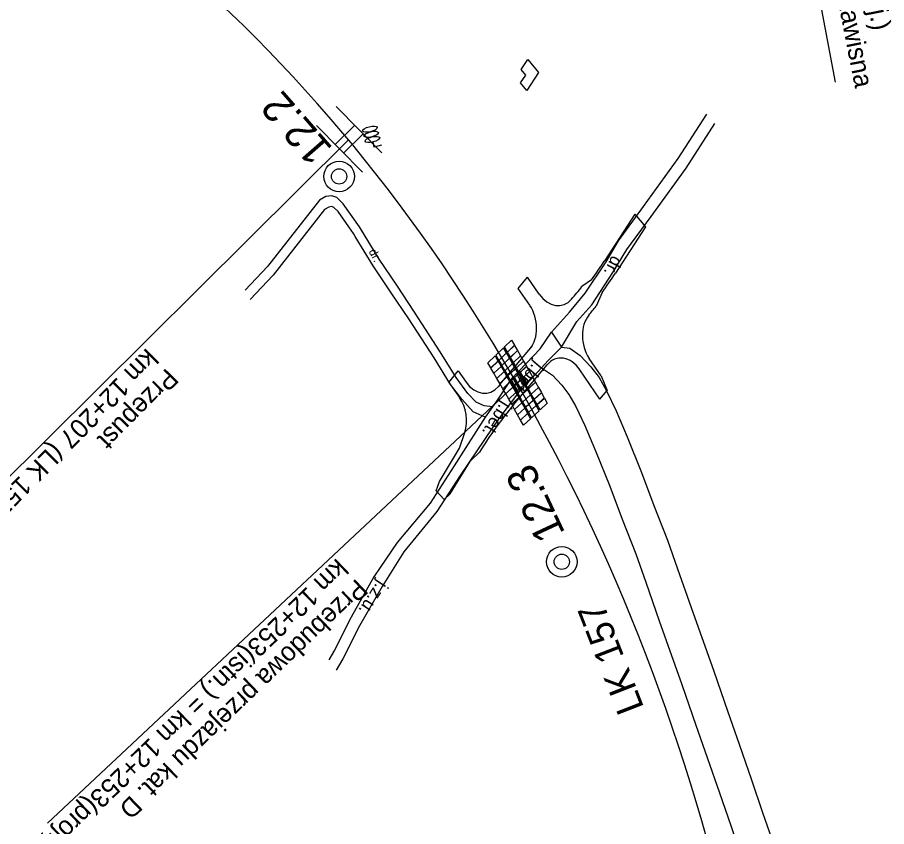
# Model space of a CAD drawing. Extents: x 6541740 to 6566395, y 5525066 to 5530361.
# Drawn here: x 6557582.4 to 6557639.8, y 5526144.5 to 5526197.9 of the extents above; entities that cross this region are included whole.
import ezdxf

# ---------------------------------------------------------------- set-up
doc = ezdxf.new("R2010")
doc.units = 0
for name, color, linetype in [('Domyślna', 7, 'Continuous'), ('ps_wymiarowanie', 7, 'Continuous'), ('TOR_PRZEK_P-komponent', 7, 'Continuous'), ('TOR_PRZEK_P-teren istniejacy', 7, 'Continuous'), ('TOR_PS_ODW-odwodnienie liniowe', 7, 'Continuous'), ('TOR_PS_OPIS_T-opis geometrii -prostopadly', 7, 'Continuous'), ('TOR_PS_OPIS_T-opis geometrii-wzdluz_cz torowa', 7, 'Continuous'), ('TOR_PS_OPIS_T-symbole geometrii', 7, 'Continuous'), ('TOR_PS_T-wypelnienia', 7, 'Continuous'), ('TOR_RAMKI-ramka+tabelka 1', 7, 'Continuous')]:
    doc.layers.add(name, color=color, linetype=linetype)

# ---------------------------------------------------------------- blocks, each defined once
blk = doc.blocks.new('4010_1')
at = {"layer": 'Domyślna'}
for radius in [0.75, 0.375]:
    blk.add_circle((0, 0), radius, dxfattribs=at)
blk = doc.blocks.new('4091_3_1')
at = {"layer": 'Domyślna'}
blk.add_lwpolyline([(0.5, 0), (0, 0), (0, 1)], dxfattribs=at)
for centre in [(0, 3.5), (0, 2.5), (0, 1.5)]:
    blk.add_circle(centre, 0.5, dxfattribs=at)

msp = doc.modelspace()

# ---------------------------------------------------------------- linework, layer by layer
at = {"layer": 'Domyślna'}
for p, q in [((6557603.466, 5526192.059), (6557606.496, 5526188.984)), ((6557605.211, 5526187.719), (6557602.171, 5526190.794)), ((6557603.404, 5526189.547), (6557604.698, 5526190.809)), ((6557603.967, 5526188.978), (6557605.26, 5526190.239))]:
    msp.add_line(p, q, dxfattribs=at)
for points in [[(6557615.241, 5526176.294), (6557614.776, 5526175.844), (6557614.579, 5526176.185), (6557615.044, 5526176.634)], [(6557615.241, 5526176.294), (6557614.776, 5526175.844), (6557614.579, 5526176.185), (6557615.044, 5526176.634)], [(6557615.44, 5526175.948), (6557614.974, 5526175.5), (6557614.778, 5526175.841), (6557615.243, 5526176.289)], [(6557615.44, 5526175.948), (6557614.974, 5526175.5), (6557614.778, 5526175.841), (6557615.243, 5526176.289)], [(6557614.214, 5526175.3), (6557614.718, 5526175.788), (6557614.521, 5526176.128), (6557614.017, 5526175.641)], [(6557614.214, 5526175.3), (6557614.718, 5526175.788), (6557614.521, 5526176.128), (6557614.017, 5526175.641)], [(6557614.411, 5526174.958), (6557614.916, 5526175.444), (6557614.719, 5526175.785), (6557614.215, 5526175.299)], [(6557614.411, 5526174.958), (6557614.916, 5526175.444), (6557614.719, 5526175.785), (6557614.215, 5526175.299)], [(6557615.638, 5526175.602), (6557615.172, 5526175.155), (6557614.976, 5526175.497), (6557615.442, 5526175.944)], [(6557615.638, 5526175.602), (6557615.172, 5526175.155), (6557614.976, 5526175.497), (6557615.442, 5526175.944)], [(6557614.154, 5526175.247), (6557613.689, 5526174.797), (6557613.492, 5526175.138), (6557613.957, 5526175.588)], [(6557614.154, 5526175.247), (6557613.689, 5526174.797), (6557613.492, 5526175.138), (6557613.957, 5526175.588)], [(6557614.353, 5526174.902), (6557613.887, 5526174.453), (6557613.691, 5526174.794), (6557614.156, 5526175.243)], [(6557614.353, 5526174.902), (6557613.887, 5526174.453), (6557613.691, 5526174.794), (6557614.156, 5526175.243)], [(6557614.608, 5526174.615), (6557615.113, 5526175.099), (6557614.918, 5526175.441), (6557614.412, 5526174.956)], [(6557614.608, 5526174.615), (6557615.113, 5526175.099), (6557614.918, 5526175.441), (6557614.412, 5526174.956)], [(6557615.837, 5526175.256), (6557615.369, 5526174.81), (6557615.174, 5526175.152), (6557615.641, 5526175.598)], [(6557615.837, 5526175.256), (6557615.369, 5526174.81), (6557615.174, 5526175.152), (6557615.641, 5526175.598)], [(6557616.034, 5526174.909), (6557615.566, 5526174.465), (6557615.371, 5526174.807), (6557615.839, 5526175.251)], [(6557616.034, 5526174.909), (6557615.566, 5526174.465), (6557615.371, 5526174.807), (6557615.839, 5526175.251)], [(6557614.55, 5526174.559), (6557614.083, 5526174.112), (6557613.887, 5526174.453), (6557614.354, 5526174.9)], [(6557614.55, 5526174.559), (6557614.083, 5526174.112), (6557613.887, 5526174.453), (6557614.354, 5526174.9)], [(6557614.746, 5526174.216), (6557614.279, 5526173.77), (6557614.083, 5526174.112), (6557614.55, 5526174.558)], [(6557614.746, 5526174.216), (6557614.279, 5526173.77), (6557614.083, 5526174.112), (6557614.55, 5526174.558)], [(6557614.804, 5526174.271), (6557615.311, 5526174.754), (6557615.115, 5526175.096), (6557614.609, 5526174.613)], [(6557614.804, 5526174.271), (6557615.311, 5526174.754), (6557615.115, 5526175.096), (6557614.609, 5526174.613)], [(6557615, 5526173.928), (6557615.507, 5526174.409), (6557615.312, 5526174.751), (6557614.805, 5526174.27)], [(6557615, 5526173.928), (6557615.507, 5526174.409), (6557615.312, 5526174.751), (6557614.805, 5526174.27)], [(6557616.231, 5526174.562), (6557615.762, 5526174.119), (6557615.568, 5526174.461), (6557616.037, 5526174.904)], [(6557616.231, 5526174.562), (6557615.762, 5526174.119), (6557615.568, 5526174.461), (6557616.037, 5526174.904)], [(6557616.428, 5526174.214), (6557615.958, 5526173.772), (6557615.764, 5526174.115), (6557616.234, 5526174.557)], [(6557616.428, 5526174.214), (6557615.958, 5526173.772), (6557615.764, 5526174.115), (6557616.234, 5526174.557)], [(6557614.942, 5526173.872), (6557614.474, 5526173.428), (6557614.279, 5526173.77), (6557614.747, 5526174.214)], [(6557614.942, 5526173.872), (6557614.474, 5526173.428), (6557614.279, 5526173.77), (6557614.747, 5526174.214)], [(6557615.196, 5526173.583), (6557615.704, 5526174.063), (6557615.509, 5526174.406), (6557615.001, 5526173.926)], [(6557615.196, 5526173.583), (6557615.704, 5526174.063), (6557615.509, 5526174.406), (6557615.001, 5526173.926)], [(6557615.391, 5526173.238), (6557615.9, 5526173.717), (6557615.706, 5526174.06), (6557615.197, 5526173.582)], [(6557615.391, 5526173.238), (6557615.9, 5526173.717), (6557615.706, 5526174.06), (6557615.197, 5526173.582)], [(6557616.624, 5526173.865), (6557616.154, 5526173.425), (6557615.96, 5526173.769), (6557616.431, 5526174.209)], [(6557616.624, 5526173.865), (6557616.154, 5526173.425), (6557615.96, 5526173.769), (6557616.431, 5526174.209)], [(6557615.137, 5526173.528), (6557614.668, 5526173.085), (6557614.474, 5526173.428), (6557614.943, 5526173.871)], [(6557615.137, 5526173.528), (6557614.668, 5526173.085), (6557614.474, 5526173.428), (6557614.943, 5526173.871)], [(6557615.332, 5526173.183), (6557614.862, 5526172.742), (6557614.668, 5526173.085), (6557615.138, 5526173.526)], [(6557615.332, 5526173.183), (6557614.862, 5526172.742), (6557614.668, 5526173.085), (6557615.138, 5526173.526)], [(6557615.585, 5526172.893), (6557616.095, 5526173.37), (6557615.901, 5526173.714), (6557615.392, 5526173.237)], [(6557615.585, 5526172.893), (6557616.095, 5526173.37), (6557615.901, 5526173.714), (6557615.392, 5526173.237)], [(6557616.82, 5526173.517), (6557616.349, 5526173.078), (6557616.156, 5526173.422), (6557616.627, 5526173.861)], [(6557616.82, 5526173.517), (6557616.349, 5526173.078), (6557616.156, 5526173.422), (6557616.627, 5526173.861)], [(6557617.015, 5526173.168), (6557616.543, 5526172.73), (6557616.351, 5526173.075), (6557616.823, 5526173.512)], [(6557617.015, 5526173.168), (6557616.543, 5526172.73), (6557616.351, 5526173.075), (6557616.823, 5526173.512)], [(6557615.526, 5526172.838), (6557615.056, 5526172.398), (6557614.862, 5526172.742), (6557615.333, 5526173.182)], [(6557615.526, 5526172.838), (6557615.056, 5526172.398), (6557614.862, 5526172.742), (6557615.333, 5526173.182)], [(6557615.72, 5526172.493), (6557615.249, 5526172.054), (6557615.056, 5526172.398), (6557615.527, 5526172.837)], [(6557615.72, 5526172.493), (6557615.249, 5526172.054), (6557615.056, 5526172.398), (6557615.527, 5526172.837)], [(6557615.779, 5526172.547), (6557616.29, 5526173.023), (6557616.097, 5526173.367), (6557615.586, 5526172.892)], [(6557615.779, 5526172.547), (6557616.29, 5526173.023), (6557616.097, 5526173.367), (6557615.586, 5526172.892)], [(6557615.973, 5526172.201), (6557616.484, 5526172.675), (6557616.292, 5526173.02), (6557615.78, 5526172.546)], [(6557615.973, 5526172.201), (6557616.484, 5526172.675), (6557616.292, 5526173.02), (6557615.78, 5526172.546)], [(6557617.21, 5526172.818), (6557616.737, 5526172.382), (6557616.545, 5526172.727), (6557617.018, 5526173.163)], [(6557617.21, 5526172.818), (6557616.737, 5526172.382), (6557616.545, 5526172.727), (6557617.018, 5526173.163)], [(6557615.914, 5526172.147), (6557615.442, 5526171.709), (6557615.249, 5526172.054), (6557615.721, 5526172.491)], [(6557615.914, 5526172.147), (6557615.442, 5526171.709), (6557615.249, 5526172.054), (6557615.721, 5526172.491)], [(6557616.166, 5526171.855), (6557616.678, 5526172.327), (6557616.486, 5526172.672), (6557615.974, 5526172.2)], [(6557616.166, 5526171.855), (6557616.678, 5526172.327), (6557616.486, 5526172.672), (6557615.974, 5526172.2)], [(6557616.358, 5526171.508), (6557616.871, 5526171.979), (6557616.68, 5526172.324), (6557616.167, 5526171.853)], [(6557616.358, 5526171.508), (6557616.871, 5526171.979), (6557616.68, 5526172.324), (6557616.167, 5526171.853)], [(6557617.404, 5526172.468), (6557616.931, 5526172.033), (6557616.739, 5526172.379), (6557617.213, 5526172.813)], [(6557617.404, 5526172.468), (6557616.931, 5526172.033), (6557616.739, 5526172.379), (6557617.213, 5526172.813)], [(6557616.107, 5526171.8), (6557615.634, 5526171.364), (6557615.442, 5526171.709), (6557615.914, 5526172.145)], [(6557616.107, 5526171.8), (6557615.634, 5526171.364), (6557615.442, 5526171.709), (6557615.914, 5526172.145)], [(6557616.301, 5526171.448), (6557615.827, 5526171.015), (6557615.636, 5526171.361), (6557616.11, 5526171.794)], [(6557616.301, 5526171.448), (6557615.827, 5526171.015), (6557615.636, 5526171.361), (6557616.11, 5526171.794)]]:
    msp.add_lwpolyline(points, close=True, dxfattribs=at)
at = {"layer": 'ps_wymiarowanie'}
msp.add_lwpolyline([(6557616.116, 5526195.158), (6557616.828, 5526194.285), (6557616.046, 5526193.114), (6557615.648, 5526193.603), (6557615.985, 5526194.108), (6557615.672, 5526194.492), (6557616.116, 5526195.158)], close=True, dxfattribs=at)
msp.add_lwpolyline([(6557616.116, 5526195.158), (6557616.828, 5526194.285), (6557616.046, 5526193.114), (6557615.648, 5526193.603), (6557615.985, 5526194.108), (6557615.672, 5526194.492), (6557616.116, 5526195.158)], close=True, dxfattribs=at)
at = {"layer": 'TOR_PRZEK_P-komponent'}
msp.add_ellipse((6557557.711, 5526118.36), major_axis=(-19.265, 100.033), ratio=0.728859, start_param=4.490747, end_param=6.139872, dxfattribs=at)
at = {"layer": 'TOR_PS_OPIS_T-opis geometrii-wzdluz_cz torowa'}
for p, q in [((6557626.713, 5526244.805), (6557636.409, 5526193.653)), ((6557604.279, 5526189.855), (6557567.177, 5526153.002)), ((6557615.536, 5526173.901), (6557584.423, 5526144.758))]:
    msp.add_line(p, q, dxfattribs=at)
at = {"layer": 'TOR_PS_OPIS_T-symbole geometrii'}
for p, q in [((6557623.187, 5526184.944), (6557621.206, 5526181.893)), ((6557623.187, 5526184.944), (6557621.206, 5526181.893)), ((6557623.187, 5526184.944), (6557623.887, 5526184.105)), ((6557623.187, 5526184.944), (6557623.887, 5526184.105)), ((6557623.887, 5526184.105), (6557621.906, 5526181.053)), ((6557623.887, 5526184.105), (6557621.906, 5526181.053)), ((6557615.486, 5526180.051), (6557616.109, 5526180.794)), ((6557615.486, 5526180.051), (6557616.109, 5526180.794)), ((6557616.871, 5526179.674), (6557616.109, 5526180.794)), ((6557616.871, 5526179.674), (6557616.109, 5526180.794)), ((6557620.317, 5526180.608), (6557619.695, 5526180.168)), ((6557620.317, 5526180.608), (6557619.695, 5526180.168)), ((6557616.248, 5526178.93), (6557615.486, 5526180.051)), ((6557616.248, 5526178.93), (6557615.486, 5526180.051)), ((6557621.029, 5526179.782), (6557620.625, 5526178.871)), ((6557621.029, 5526179.782), (6557620.625, 5526178.871)), ((6557614.279, 5526173.696), (6557616.435, 5526176.265)), ((6557614.279, 5526173.696), (6557616.435, 5526176.265)), ((6557620.958, 5526174.276), (6557620.175, 5526175.426)), ((6557620.958, 5526174.276), (6557620.175, 5526175.426)), ((6557610.916, 5526173.842), (6557611.529, 5526174.601)), ((6557610.916, 5526173.842), (6557611.529, 5526174.601)), ((6557611.529, 5526174.601), (6557612.043, 5526173.869)), ((6557611.529, 5526174.601), (6557612.043, 5526173.869)), ((6557615.183, 5526172.368), (6557617.397, 5526175.004)), ((6557615.183, 5526172.368), (6557617.397, 5526175.004)), ((6557620.877, 5526172.736), (6557619.551, 5526174.683)), ((6557620.877, 5526172.736), (6557619.551, 5526174.683)), ((6557620.958, 5526174.276), (6557621.367, 5526173.319)), ((6557620.958, 5526174.276), (6557621.367, 5526173.319)), ((6557610.916, 5526173.842), (6557611.612, 5526172.851)), ((6557610.916, 5526173.842), (6557611.612, 5526172.851)), ((6557620.877, 5526172.736), (6557621.367, 5526173.319)), ((6557620.877, 5526172.736), (6557621.367, 5526173.319)), ((6557611.622, 5526169.496), (6557611.968, 5526170.549)), ((6557611.622, 5526169.496), (6557611.968, 5526170.549)), ((6557610.284, 5526167.311), (6557611.622, 5526169.496)), ((6557610.284, 5526167.311), (6557611.622, 5526169.496)), ((6557612.336, 5526168.678), (6557612.943, 5526169.244)), ((6557612.336, 5526168.678), (6557612.943, 5526169.244)), ((6557610.997, 5526166.493), (6557612.336, 5526168.678)), ((6557610.997, 5526166.493), (6557612.336, 5526168.678)), ((6557610.083, 5526166.7), (6557610.284, 5526167.311)), ((6557610.083, 5526166.7), (6557610.284, 5526167.311)), ((6557610.083, 5526166.7), (6557610.593, 5526166.116)), ((6557610.083, 5526166.7), (6557610.593, 5526166.116)), ((6557610.593, 5526166.116), (6557610.997, 5526166.493)), ((6557610.593, 5526166.116), (6557610.997, 5526166.493))]:
    msp.add_line(p, q, dxfattribs=at)
for centre, major_axis, start_param, end_param in [((6557601.562, 5526205.466), (6.373, -33.092), 0.592463, 0.648296), ((6557601.562, 5526205.466), (6.373, -33.092), 0.592463, 0.648296), ((6557601.562, 5526205.466), (6.6, -34.271), 0.595062, 0.648296), ((6557601.562, 5526205.466), (6.6, -34.271), 0.595062, 0.648296), ((6557601.562, 5526205.466), (6.324, -32.839), 0.524043, 0.563592), ((6557601.562, 5526205.466), (6.324, -32.839), 0.524043, 0.563592), ((6557617.94, 5526180.948), (0.389, -2.021), 5.246967, 6.807228), ((6557617.94, 5526180.948), (0.389, -2.021), 5.246967, 6.807228), ((6557615.179, 5526177.656), (-0.389, 2.021), 3.676171, 5.246967), ((6557615.179, 5526177.656), (-0.389, 2.021), 3.676171, 5.246967), ((6557601.562, 5526205.466), (6.649, -34.523), 0.537458, 0.563592), ((6557601.562, 5526205.466), (6.649, -34.523), 0.537458, 0.563592), ((6557621.244, 5526176.7), (0.389, -2.021), 3.679051, 5.246967), ((6557621.244, 5526176.7), (0.389, -2.021), 3.679051, 5.246967), ((6557618.482, 5526173.41), (-0.389, 2.021), 5.246967, 6.817764), ((6557618.482, 5526173.41), (-0.389, 2.021), 5.246967, 6.817764), ((6557613.093, 5526175.17), (-0.389, 2.021), 2.122699, 3.6814), ((6557613.093, 5526175.17), (-0.389, 2.021), 2.122699, 3.6814), ((6557632.82, 5526146.458), (-6.649, 34.523), 0.534578, 0.539808), ((6557632.82, 5526146.458), (-6.649, 34.523), 0.534578, 0.539808), ((6557610.561, 5526171.55), (-0.389, 2.021), 4.060403, 5.264292), ((6557610.561, 5526171.55), (-0.389, 2.021), 4.060403, 5.264292), ((6557632.82, 5526146.458), (-6.324, 32.839), 0.534578, 0.673831), ((6557632.82, 5526146.458), (-6.324, 32.839), 0.534578, 0.673831)]:
    msp.add_ellipse(centre, major_axis=major_axis, ratio=0.728859, start_param=start_param, end_param=end_param, dxfattribs=at)
at = {"layer": 'TOR_PS_T-wypelnienia'}
for points in [[(6557617.68, 5526177.154), (6557618.862, 5526178.47), (6557619.908, 5526179.724), (6557621.286, 5526181.789), (6557622.115, 5526183.176), (6557623.759, 5526185.45), (6557626.047, 5526188.628), (6557627.933, 5526191.548)], [(6557617.68, 5526177.154), (6557618.862, 5526178.47), (6557619.908, 5526179.724), (6557621.286, 5526181.789), (6557622.115, 5526183.176), (6557623.759, 5526185.45), (6557626.047, 5526188.628), (6557627.933, 5526191.548)], [(6557618.335, 5526176.18), (6557619.346, 5526177.855), (6557620.351, 5526178.969), (6557621.739, 5526181.09), (6557622.659, 5526182.607), (6557624.266, 5526184.789), (6557626.565, 5526187.982), (6557628.467, 5526190.921)], [(6557618.335, 5526176.18), (6557619.346, 5526177.855), (6557620.351, 5526178.969), (6557621.739, 5526181.09), (6557622.659, 5526182.607), (6557624.266, 5526184.789), (6557626.565, 5526187.982), (6557628.467, 5526190.921)], [(6557603.948, 5526185.626), (6557603.515, 5526186.034), (6557603.181, 5526186.164), (6557602.803, 5526186.101), (6557602.378, 5526185.87), (6557598.943, 5526181.488), (6557597.474, 5526179.934)], [(6557603.948, 5526185.626), (6557603.515, 5526186.034), (6557603.181, 5526186.164), (6557602.803, 5526186.101), (6557602.378, 5526185.87), (6557598.943, 5526181.488), (6557597.474, 5526179.934)], [(6557613.788, 5526172.223), (6557613.251, 5526172.295), (6557612.721, 5526172.551), (6557612.172, 5526173.123), (6557611.404, 5526174.162), (6557610.341, 5526175.87), (6557608.65, 5526178.483), (6557607.477, 5526180.255), (6557606.314, 5526181.976), (6557605.019, 5526184.101), (6557603.948, 5526185.626)], [(6557613.788, 5526172.223), (6557613.251, 5526172.295), (6557612.721, 5526172.551), (6557612.172, 5526173.123), (6557611.404, 5526174.162), (6557610.341, 5526175.87), (6557608.65, 5526178.483), (6557607.477, 5526180.255), (6557606.314, 5526181.976), (6557605.019, 5526184.101), (6557603.948, 5526185.626)], [(6557603.599, 5526185.129), (6557603.33, 5526185.393), (6557603.199, 5526185.444), (6557602.992, 5526185.41), (6557602.704, 5526185.253), (6557599.316, 5526180.93), (6557597.792, 5526179.318)], [(6557603.599, 5526185.129), (6557603.33, 5526185.393), (6557603.199, 5526185.444), (6557602.992, 5526185.41), (6557602.704, 5526185.253), (6557599.316, 5526180.93), (6557597.792, 5526179.318)], [(6557613.316, 5526171.55), (6557612.513, 5526171.909), (6557611.763, 5526172.739), (6557611.028, 5526173.705), (6557609.936, 5526175.461), (6557608.261, 5526178.043), (6557607.111, 5526179.744), (6557605.921, 5526181.542), (6557604.74, 5526183.481), (6557604.63, 5526183.661), (6557604.32, 5526184.102), (6557603.599, 5526185.129)], [(6557613.316, 5526171.55), (6557612.513, 5526171.909), (6557611.763, 5526172.739), (6557611.028, 5526173.705), (6557609.936, 5526175.461), (6557608.261, 5526178.043), (6557607.111, 5526179.744), (6557605.921, 5526181.542), (6557604.74, 5526183.481), (6557604.63, 5526183.661), (6557604.32, 5526184.102), (6557603.599, 5526185.129)], [(6557615.569, 5526174.62), (6557616.932, 5526176.052), (6557617.68, 5526177.154)], [(6557615.569, 5526174.62), (6557616.932, 5526176.052), (6557617.68, 5526177.154)], [(6557617.68, 5526177.154), (6557618.335, 5526176.18), (6557618.891, 5526176.103), (6557619.582, 5526175.625), (6557620.275, 5526174.87), (6557620.819, 5526174.175), (6557621.32, 5526173.282), (6557621.96, 5526171.965), (6557622.67, 5526170.255), (6557623.62, 5526167.905), (6557624.446, 5526165.724), (6557625.34, 5526163.427), (6557626.005, 5526161.538), (6557626.898, 5526158.985), (6557628.397, 5526154.787), (6557629.312, 5526152.109), (6557630.067, 5526149.98), (6557630.878, 5526147.625), (6557631.617, 5526145.477), (6557632.065, 5526144.158), (6557632.663, 5526142.262), (6557633.377, 5526140.189), (6557634.106, 5526138.204)], [(6557617.68, 5526177.154), (6557618.335, 5526176.18), (6557618.891, 5526176.103), (6557619.582, 5526175.625), (6557620.275, 5526174.87), (6557620.819, 5526174.175), (6557621.32, 5526173.282), (6557621.96, 5526171.965), (6557622.67, 5526170.255), (6557623.62, 5526167.905), (6557624.446, 5526165.724), (6557625.34, 5526163.427), (6557626.005, 5526161.538), (6557626.898, 5526158.985), (6557628.397, 5526154.787), (6557629.312, 5526152.109), (6557630.067, 5526149.98), (6557630.878, 5526147.625), (6557631.617, 5526145.477), (6557632.065, 5526144.158), (6557632.663, 5526142.262), (6557633.377, 5526140.189), (6557634.106, 5526138.204)], [(6557616.08, 5526173.772), (6557617.468, 5526175.292), (6557618.335, 5526176.18)], [(6557616.08, 5526173.772), (6557617.468, 5526175.292), (6557618.335, 5526176.18)], [(6557615.954, 5526173.625), (6557616.08, 5526173.772), (6557615.569, 5526174.62), (6557615.453, 5526174.501), (6557615.954, 5526173.625)], [(6557615.954, 5526173.625), (6557616.08, 5526173.772), (6557615.569, 5526174.62), (6557615.453, 5526174.501), (6557615.954, 5526173.625)], [(6557617.033, 5526174.816), (6557617.033, 5526174.816), (6557617.033, 5526174.816), (6557617.748, 5526174.326), (6557618.357, 5526173.663), (6557618.833, 5526173.055), (6557619.281, 5526172.257), (6557619.892, 5526170.998), (6557620.588, 5526169.324), (6557621.531, 5526166.99), (6557622.354, 5526164.817), (6557623.243, 5526162.532), (6557623.901, 5526160.662), (6557624.795, 5526158.106), (6557626.292, 5526153.913), (6557627.207, 5526151.236), (6557627.963, 5526149.105), (6557628.772, 5526146.755), (6557629.511, 5526144.609), (6557629.954, 5526143.305), (6557630.328, 5526142.065), (6557631.275, 5526139.309), (6557631.949, 5526137.352)], [(6557614.992, 5526174.036), (6557614.018, 5526172.551), (6557613.788, 5526172.223), (6557613.316, 5526171.55), (6557611.262, 5526168.335), (6557609.678, 5526165.876), (6557607.503, 5526163.289), (6557606.376, 5526161.626), (6557605.961, 5526161.014), (6557604.459, 5526158.361), (6557603.368, 5526156.186), (6557602.987, 5526155.549)], [(6557614.992, 5526174.036), (6557614.018, 5526172.551), (6557613.788, 5526172.223), (6557613.316, 5526171.55), (6557611.262, 5526168.335), (6557609.678, 5526165.876), (6557607.503, 5526163.289), (6557606.376, 5526161.626), (6557605.961, 5526161.014), (6557604.459, 5526158.361), (6557603.368, 5526156.186), (6557602.987, 5526155.549)], [(6557615.613, 5526173.298), (6557615.119, 5526174.164), (6557614.992, 5526174.036), (6557615.503, 5526173.188), (6557615.613, 5526173.298)], [(6557615.613, 5526173.298), (6557615.119, 5526174.164), (6557614.992, 5526174.036), (6557615.503, 5526173.188), (6557615.613, 5526173.298)], [(6557615.877, 5526173.548), (6557615.377, 5526174.423), (6557615.196, 5526174.241), (6557615.69, 5526173.373)], [(6557615.877, 5526173.548), (6557615.377, 5526174.423), (6557615.196, 5526174.241), (6557615.69, 5526173.373)], [(6557615.69, 5526173.373), (6557615.877, 5526173.548)], [(6557615.69, 5526173.373), (6557615.877, 5526173.548)], [(6557615.503, 5526173.188), (6557614.534, 5526171.909), (6557613.809, 5526170.884), (6557611.656, 5526167.713), (6557610.125, 5526165.328), (6557607.949, 5526162.657), (6557606.519, 5526160.383), (6557605.016, 5526157.788), (6557603.922, 5526155.604), (6557603.478, 5526154.862)], [(6557615.503, 5526173.188), (6557614.534, 5526171.909), (6557613.809, 5526170.884), (6557611.656, 5526167.713), (6557610.125, 5526165.328), (6557607.949, 5526162.657), (6557606.519, 5526160.383), (6557605.016, 5526157.788), (6557603.922, 5526155.604), (6557603.478, 5526154.862)]]:
    msp.add_lwpolyline(points, dxfattribs=at)

# ---------------------------------------------------------------- block references
at = {"layer": 'TOR_PS_OPIS_T-opis geometrii -prostopadly', "xscale": 0.9884281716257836, "yscale": 0.3470156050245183, "rotation": 13.910993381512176}
msp.add_blockref('4091_3_1', (6557605.993, 5526189.37), dxfattribs=at)
msp.add_blockref('4091_3_1', (6557605.993, 5526189.37), dxfattribs=at)
at = {"layer": 'TOR_RAMKI-ramka+tabelka 1', "yscale": 1.3459632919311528}
for p, xscale, rotation in [((6557603.669, 5526187.431), 1.3459632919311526, -34.01895044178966), ((6557618.362, 5526162.01), 1.345963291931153, -50.0828836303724)]:
    msp.add_blockref('4010_1', p, dxfattribs=dict(at, xscale=xscale, rotation=rotation))

# ---------------------------------------------------------------- texts
at = {"layer": 'TOR_PRZEK_P-teren istniejacy'}
for s, height, rotation, p in [('dr.', 0.5537, 297.8947, (6557605.605, 5526182.486)), ('dr.', 0.5537, 297.8947, (6557605.605, 5526182.486)), ('dr.', 0.8358, 243.11968, (6557621.691, 5526182.272)), ('dr.', 0.8358, 243.11968, (6557621.691, 5526182.272)), ('j.bet.', 0.858, 229.43482, (6557616.602, 5526175.311)), ('j.bet.', 0.858, 229.43482, (6557616.602, 5526175.311)), ('j.bet.', 0.8619, 237.6301, (6557614.399, 5526172.683)), ('j.bet.', 0.8619, 237.6301, (6557614.399, 5526172.683)), ('j.z.u.', 0.8639, 236.79047, (6557606.247, 5526160.855)), ('j.z.u.', 0.8639, 236.79047, (6557606.247, 5526160.855))]:
    msp.add_text(s, height=height, rotation=rotation, dxfattribs=at).set_placement(p)
at = {"layer": 'TOR_PS_ODW-odwodnienie liniowe'}
msp.add_text('LK 157', height=1.8, rotation=111.21896, dxfattribs=at).set_placement((6557623.808, 5526152.386))
at = {"layer": 'TOR_PS_OPIS_T-opis geometrii-wzdluz_cz torowa'}
for s, rotation, p in [('km 59+767 (istn.) = km 59+767 (proj.)', 281.15785, (6557633.467, 5526224.475)), ('Przebudowa mostu nad potokiem Zawisna ', 281.15785, (6557631.628, 5526224.112)), ('km 12+207 (LK 157) (istn.) = km 12+207 (proj.) ', 225.23134, (6557590.954, 5526176.16)), ('Przepust ', 225.23134, (6557592.286, 5526174.839)), ('km 12+253(istn.) = km 12+253(proj.)', 223.82706, (6557603.513, 5526162.295)), ('Przebudowa przejazdu kat. D ', 223.82706, (6557604.812, 5526160.942))]:
    msp.add_text(s, height=1.25, rotation=rotation, dxfattribs=at).set_placement(p)
at = {"layer": 'TOR_RAMKI-ramka+tabelka 1'}
for s, rotation, p in [('12.2', 131.11594, (6557603.312, 5526189.29)), ('12.3', 115.05201, (6557618.61, 5526163.904))]:
    msp.add_text(s, height=2, rotation=rotation, dxfattribs=at).set_placement(p)

doc.saveas('drawing.dxf')
